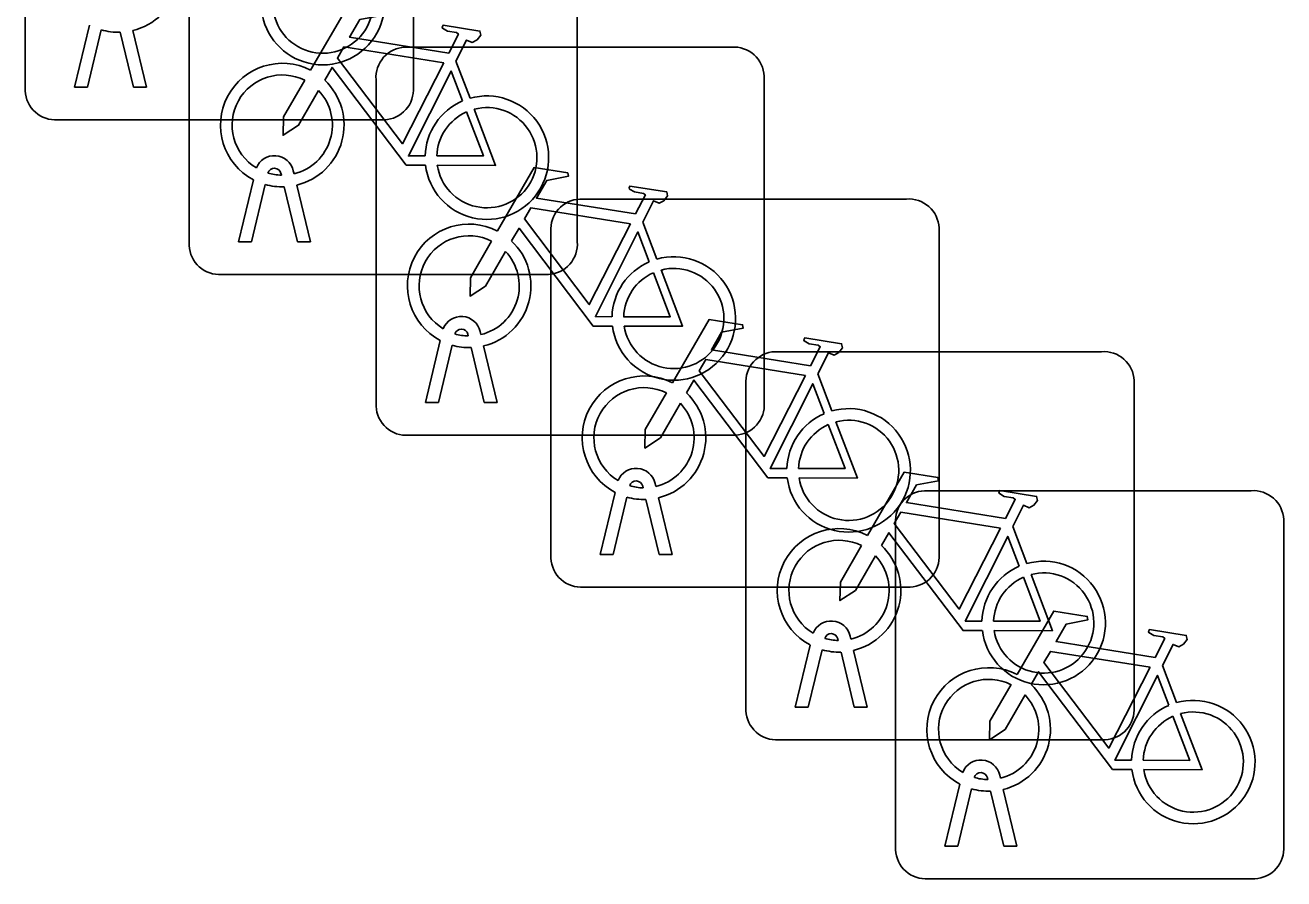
# Model space of a CAD drawing. Extents: x 158474 to 159560, y 388525 to 389605.
# Drawn here: x 158728.008 to 158731.248, y 388823.116 to 388825.314 of the extents above; entities that cross this region are included whole.
import ezdxf

# ---------------------------------------------------------------- set-up
doc = ezdxf.new("R2010")
doc.units = 0
doc.layers.add('IMGEO_Fietsenrek', color=7, linetype='Continuous')

msp = doc.modelspace()

# ---------------------------------------------------------------- linework, layer by layer
at = {"layer": 'IMGEO_Fietsenrek'}
for p, q in [((158728.0085, 388825.1449), (158728.0085, 388825.9858)), ((158728.0085, 388825.9858), (158728.0085, 388825.1449)), ((158729.0075, 388825.9951), (158729.0075, 388825.1542)), ((158729.0075, 388825.1542), (158729.0075, 388825.9951)), ((158728.4305, 388824.7469), (158728.4305, 388825.5878)), ((158728.4305, 388825.5878), (158728.4305, 388824.7469)), ((158729.4295, 388825.5971), (158729.4295, 388824.7562)), ((158729.4295, 388824.7562), (158729.4295, 388825.5971)), ((158728.1355, 388825.1543), (158728.1738, 388825.3143)), ((158728.2042, 388825.3021), (158728.1689, 388825.1543)), ((158728.287, 388825.1543), (158728.2531, 388825.296)), ((158728.2854, 388825.3003), (158728.3204, 388825.1543)), ((158728.9859, 388825.2575), (158729.8268, 388825.2575)), ((158729.8268, 388825.2575), (158728.9859, 388825.2575)), ((158729.1172, 388825.2212), (158729.1535, 388825.126)), ((158728.9115, 388824.3329), (158728.9115, 388825.1738)), ((158728.9115, 388825.1738), (158728.9115, 388824.3329)), ((158729.9105, 388825.1831), (158729.9105, 388824.3422)), ((158729.9105, 388824.3422), (158729.9105, 388825.1831)), ((158728.1689, 388825.1543), (158728.1355, 388825.1543)), ((158728.3204, 388825.1543), (158728.287, 388825.1543)), ((158728.9331, 388825.0705), (158728.0922, 388825.0705)), ((158728.0922, 388825.0705), (158728.9331, 388825.0705)), ((158728.6986, 388824.9394), (158728.7004, 388824.9315)), ((158728.5575, 388824.7563), (158728.5958, 388824.9163)), ((158728.6262, 388824.9041), (158728.5909, 388824.7563)), ((158728.6679, 388824.9279), (158728.6669, 388824.9322)), ((158728.709, 388824.7563), (158728.6751, 388824.898)), ((158728.7074, 388824.9023), (158728.7424, 388824.7563)), ((158729.4359, 388824.8665), (158730.2768, 388824.8665)), ((158730.2768, 388824.8665), (158729.4359, 388824.8665)), ((158729.5982, 388824.8072), (158729.6345, 388824.712)), ((158729.3615, 388823.9419), (158729.3615, 388824.7828)), ((158729.3615, 388824.7828), (158729.3615, 388823.9419)), ((158730.3605, 388824.7921), (158730.3605, 388823.9512)), ((158730.3605, 388823.9512), (158730.3605, 388824.7921)), ((158728.5909, 388824.7563), (158728.5575, 388824.7563)), ((158728.7424, 388824.7563), (158728.709, 388824.7563)), ((158729.3551, 388824.6725), (158728.5142, 388824.6725)), ((158728.5142, 388824.6725), (158729.3551, 388824.6725)), ((158729.1489, 388824.5139), (158729.1479, 388824.5182)), ((158729.1796, 388824.5254), (158729.1814, 388824.5175)), ((158729.0385, 388824.3423), (158729.0768, 388824.5023)), ((158729.1072, 388824.4901), (158729.0719, 388824.3423)), ((158729.19, 388824.3423), (158729.1561, 388824.484)), ((158729.1884, 388824.4883), (158729.2234, 388824.3423)), ((158729.9379, 388824.4735), (158730.7788, 388824.4735)), ((158730.7788, 388824.4735), (158729.9379, 388824.4735)), ((158729.8635, 388823.5489), (158729.8635, 388824.3898)), ((158729.8635, 388824.3898), (158729.8635, 388823.5489)), ((158730.0482, 388824.4162), (158730.0845, 388824.321)), ((158730.8625, 388824.3991), (158730.8625, 388823.5582)), ((158730.8625, 388823.5582), (158730.8625, 388824.3991)), ((158729.0719, 388824.3423), (158729.0385, 388824.3423)), ((158729.2234, 388824.3423), (158729.19, 388824.3423)), ((158729.8361, 388824.2585), (158728.9952, 388824.2585)), ((158728.9952, 388824.2585), (158729.8361, 388824.2585)), ((158729.5989, 388824.1229), (158729.5979, 388824.1272)), ((158729.6296, 388824.1344), (158729.6314, 388824.1265)), ((158729.4885, 388823.9513), (158729.5268, 388824.1113)), ((158729.5572, 388824.0991), (158729.5219, 388823.9513)), ((158729.6384, 388824.0973), (158729.6734, 388823.9513)), ((158730.3229, 388824.1155), (158731.1638, 388824.1155)), ((158731.1638, 388824.1155), (158730.3229, 388824.1155)), ((158729.64, 388823.9513), (158729.6061, 388824.093)), ((158730.2485, 388823.1909), (158730.2485, 388824.0318)), ((158730.2485, 388824.0318), (158730.2485, 388823.1909)), ((158731.2475, 388824.0411), (158731.2475, 388823.2002)), ((158731.2475, 388823.2002), (158731.2475, 388824.0411)), ((158730.5502, 388824.0232), (158730.5865, 388823.928)), ((158729.5219, 388823.9513), (158729.4885, 388823.9513)), ((158729.6734, 388823.9513), (158729.64, 388823.9513)), ((158730.2861, 388823.8675), (158729.4452, 388823.8675)), ((158729.4452, 388823.8675), (158730.2861, 388823.8675)), ((158730.1316, 388823.7414), (158730.1334, 388823.7335)), ((158729.9905, 388823.5583), (158730.0288, 388823.7183)), ((158730.0592, 388823.7061), (158730.0239, 388823.5583)), ((158730.1009, 388823.7299), (158730.0999, 388823.7342)), ((158730.142, 388823.5583), (158730.1081, 388823.7)), ((158730.1404, 388823.7043), (158730.1754, 388823.5583)), ((158730.9352, 388823.6652), (158730.9715, 388823.57)), ((158730.0239, 388823.5583), (158729.9905, 388823.5583)), ((158730.1754, 388823.5583), (158730.142, 388823.5583)), ((158730.7881, 388823.4745), (158729.9472, 388823.4745)), ((158729.9472, 388823.4745), (158730.7881, 388823.4745)), ((158730.5166, 388823.3834), (158730.5184, 388823.3755)), ((158730.3755, 388823.2003), (158730.4138, 388823.3603)), ((158730.4859, 388823.3719), (158730.4849, 388823.3762)), ((158730.4442, 388823.3481), (158730.4089, 388823.2003)), ((158730.527, 388823.2003), (158730.4931, 388823.342)), ((158730.5254, 388823.3463), (158730.5604, 388823.2003)), ((158730.4089, 388823.2003), (158730.3755, 388823.2003)), ((158730.5604, 388823.2003), (158730.527, 388823.2003)), ((158731.1731, 388823.1165), (158730.3322, 388823.1165)), ((158730.3322, 388823.1165), (158731.1731, 388823.1165))]:
    msp.add_line(p, q, dxfattribs=at)
for points in [[(158728.7431, 388825.1982), (158728.8378, 388825.3617), (158728.924, 388825.3479), (158728.9257, 388825.3392), (158728.8696, 388825.3283), (158728.8434, 388825.283), (158729.0986, 388825.2422)], [(158729.0986, 388825.2422), (158729.1236, 388825.291), (158729.1185, 388825.295), (158729.0953, 388825.2987), (158729.0826, 388825.3062), (158729.0816, 388825.3093), (158729.0838, 388825.3139), (158729.1786, 388825.2988), (158729.1809, 388825.2885), (158729.1715, 388825.2761), (158729.1591, 388825.2697), (158729.1446, 388825.2759), (158729.1172, 388825.2212)], [(158729.0857, 388825.217), (158728.8289, 388825.258), (158728.8122, 388825.2292), (158728.9792, 388825.0089), (158729.0857, 388825.217)], [(158729.0388, 388824.9535), (158728.9891, 388824.9536), (158728.7984, 388825.2053), (158728.7794, 388825.1725)], [(158729.1337, 388825.119), (158729.1044, 388825.1958), (158728.995, 388824.9777), (158729.0377, 388824.9776)], [(158728.7638, 388825.1457), (158728.7122, 388825.0565), (158728.6723, 388825.0305), (158728.6735, 388825.078), (158728.728, 388825.1722)], [(158729.1642, 388825.0978), (158729.2192, 388824.9532), (158729.0691, 388824.9535)], [(158729.0677, 388824.9775), (158729.1876, 388824.9773), (158729.1444, 388825.0909)], [(158729.2241, 388824.7842), (158729.3188, 388824.9477), (158729.405, 388824.9339), (158729.4067, 388824.9252), (158729.3506, 388824.9143), (158729.3244, 388824.869), (158729.5796, 388824.8282)], [(158729.5796, 388824.8282), (158729.6046, 388824.877), (158729.5995, 388824.881), (158729.5763, 388824.8847), (158729.5636, 388824.8922), (158729.5626, 388824.8953), (158729.5648, 388824.8999), (158729.6596, 388824.8848), (158729.6619, 388824.8745), (158729.6525, 388824.8621), (158729.6401, 388824.8557), (158729.6256, 388824.8619), (158729.5982, 388824.8072)], [(158729.5667, 388824.803), (158729.3099, 388824.844), (158729.2932, 388824.8152), (158729.4602, 388824.5949), (158729.5667, 388824.803)], [(158729.5198, 388824.5395), (158729.4701, 388824.5396), (158729.2794, 388824.7913), (158729.2604, 388824.7585)], [(158729.6147, 388824.705), (158729.5854, 388824.7818), (158729.476, 388824.5637), (158729.5187, 388824.5636)], [(158729.2448, 388824.7317), (158729.1932, 388824.6425), (158729.1533, 388824.6165), (158729.1545, 388824.664), (158729.209, 388824.7582)], [(158729.5487, 388824.5635), (158729.6686, 388824.5633), (158729.6254, 388824.6769)], [(158729.6452, 388824.6838), (158729.7002, 388824.5392), (158729.5501, 388824.5395)], [(158729.6741, 388824.3932), (158729.7688, 388824.5567), (158729.855, 388824.5429), (158729.8567, 388824.5342), (158729.8006, 388824.5233), (158729.7744, 388824.478), (158730.0296, 388824.4372)], [(158730.0296, 388824.4372), (158730.0546, 388824.486), (158730.0495, 388824.49), (158730.0263, 388824.4937), (158730.0136, 388824.5012), (158730.0126, 388824.5043), (158730.0148, 388824.5089), (158730.1096, 388824.4938), (158730.1119, 388824.4835), (158730.1025, 388824.4711), (158730.0901, 388824.4647), (158730.0756, 388824.4709), (158730.0482, 388824.4162)], [(158730.0167, 388824.412), (158729.7599, 388824.453), (158729.7432, 388824.4242), (158729.9102, 388824.2039), (158730.0167, 388824.412)], [(158729.9698, 388824.1485), (158729.9201, 388824.1486), (158729.7294, 388824.4003), (158729.7104, 388824.3675)], [(158730.0647, 388824.314), (158730.0354, 388824.3908), (158729.926, 388824.1727), (158729.9687, 388824.1726)], [(158729.6948, 388824.3407), (158729.6432, 388824.2515), (158729.6033, 388824.2255), (158729.6045, 388824.273), (158729.659, 388824.3672)], [(158730.0952, 388824.2928), (158730.1502, 388824.1482), (158730.0001, 388824.1485)], [(158729.9987, 388824.1725), (158730.1186, 388824.1723), (158730.0754, 388824.2859)], [(158730.1761, 388824.0002), (158730.2708, 388824.1637), (158730.357, 388824.1499), (158730.3587, 388824.1412), (158730.3026, 388824.1303), (158730.2764, 388824.085), (158730.5316, 388824.0442)], [(158730.5316, 388824.0442), (158730.5566, 388824.093), (158730.5515, 388824.097), (158730.5283, 388824.1007), (158730.5156, 388824.1082), (158730.5146, 388824.1113), (158730.5168, 388824.1159), (158730.6116, 388824.1008), (158730.6139, 388824.0905), (158730.6045, 388824.0781), (158730.5921, 388824.0717), (158730.5776, 388824.0779), (158730.5502, 388824.0232)], [(158730.5187, 388824.019), (158730.2619, 388824.06), (158730.2452, 388824.0312), (158730.4122, 388823.8109), (158730.5187, 388824.019)], [(158730.4718, 388823.7555), (158730.4221, 388823.7556), (158730.2314, 388824.0073), (158730.2124, 388823.9745)], [(158730.5667, 388823.921), (158730.5374, 388823.9978), (158730.428, 388823.7797), (158730.4707, 388823.7796)], [(158730.1968, 388823.9477), (158730.1452, 388823.8585), (158730.1053, 388823.8325), (158730.1065, 388823.88), (158730.161, 388823.9742)], [(158730.5972, 388823.8998), (158730.6522, 388823.7552), (158730.5021, 388823.7555)], [(158730.5007, 388823.7795), (158730.6206, 388823.7793), (158730.5774, 388823.8929)], [(158730.5611, 388823.6422), (158730.6558, 388823.8057), (158730.742, 388823.7919), (158730.7437, 388823.7832), (158730.6876, 388823.7723), (158730.6614, 388823.727), (158730.9166, 388823.6862)], [(158730.9166, 388823.6862), (158730.9416, 388823.735), (158730.9365, 388823.739), (158730.9133, 388823.7427), (158730.9006, 388823.7502), (158730.8996, 388823.7533), (158730.9018, 388823.7579), (158730.9966, 388823.7428), (158730.9989, 388823.7325), (158730.9895, 388823.7201), (158730.9771, 388823.7137), (158730.9626, 388823.7199), (158730.9352, 388823.6652)], [(158730.9037, 388823.661), (158730.6469, 388823.702), (158730.6302, 388823.6732), (158730.7972, 388823.4529), (158730.9037, 388823.661)], [(158730.8568, 388823.3975), (158730.8071, 388823.3976), (158730.6164, 388823.6493), (158730.5974, 388823.6165)], [(158730.5818, 388823.5897), (158730.5302, 388823.5005), (158730.4903, 388823.4745), (158730.4915, 388823.522), (158730.546, 388823.6162)], [(158730.9517, 388823.563), (158730.9224, 388823.6398), (158730.813, 388823.4217), (158730.8557, 388823.4216)], [(158730.8857, 388823.4215), (158731.0056, 388823.4213), (158730.9624, 388823.5349)], [(158730.9822, 388823.5418), (158731.0372, 388823.3972), (158730.8871, 388823.3975)]]:
    msp.add_lwpolyline(points, dxfattribs=at)
for centre, radius, start, end in [((158728.2481, 388825.4549), 0.159, 283.5766, 46.6042), ((158728.7747, 388825.3709), 0.159, 187.0065, 105.7708), ((158728.7747, 388825.3709), 0.129, 188.6715, 104.5883), ((158728.2481, 388825.4549), 0.159, 253.9967, 271.7867), ((158728.9892, 388825.1796), 0.0779, 92.4484, 184.2845), ((158728.9892, 388825.1796), 0.0779, 92.4484, 184.2845), ((158729.8326, 388825.1798), 0.0779, 2.4484, 94.2845), ((158729.8326, 388825.1798), 0.0779, 2.4484, 94.2845), ((158728.6701, 388825.0569), 0.159, 62.6766, 242.1369), ((158728.6701, 388825.0569), 0.129, 63.3192, 238.903), ((158728.6701, 388825.0569), 0.159, 283.5766, 46.6042), ((158728.0864, 388825.1482), 0.0779, 182.4484, 274.2845), ((158728.0864, 388825.1482), 0.0779, 182.4484, 274.2845), ((158728.6701, 388825.0569), 0.129, 283.6043, 43.4302), ((158728.9298, 388825.1484), 0.0779, 272.4484, 4.2845), ((158728.9298, 388825.1484), 0.0779, 272.4484, 4.2845), ((158729.1967, 388824.9729), 0.159, 187.0065, 105.7708), ((158729.1967, 388824.9729), 0.159, 113.3408, 178.3217), ((158729.1967, 388824.9729), 0.129, 188.6715, 104.5883), ((158729.1967, 388824.9729), 0.129, 113.923, 177.9556), ((158728.6499, 388824.9283), 0.0499, 12.8025, 158.6934), ((158728.6499, 388824.9283), 0.0174, 12.8025, 163.4502), ((158728.6701, 388825.0569), 0.159, 253.9967, 271.7867), ((158728.6701, 388825.0569), 0.129, 253.415, 269.0204), ((158729.4392, 388824.7886), 0.0779, 92.4484, 184.2845), ((158729.4392, 388824.7886), 0.0779, 92.4484, 184.2845), ((158730.2826, 388824.7888), 0.0779, 2.4484, 94.2845), ((158730.2826, 388824.7888), 0.0779, 2.4484, 94.2845), ((158729.1511, 388824.6429), 0.159, 62.6766, 242.1369), ((158728.5084, 388824.7502), 0.0779, 182.4484, 274.2845), ((158728.5084, 388824.7502), 0.0779, 182.4484, 274.2845), ((158729.1511, 388824.6429), 0.129, 63.3192, 238.903), ((158729.1511, 388824.6429), 0.159, 283.5766, 46.6042), ((158729.3518, 388824.7504), 0.0779, 272.4484, 4.2845), ((158729.3518, 388824.7504), 0.0779, 272.4484, 4.2845), ((158729.1511, 388824.6429), 0.129, 283.6043, 43.4302), ((158729.6777, 388824.5589), 0.159, 187.0065, 105.7708), ((158729.6777, 388824.5589), 0.159, 113.3408, 178.3217), ((158729.6777, 388824.5589), 0.129, 113.923, 177.9556), ((158729.6777, 388824.5589), 0.129, 188.6715, 104.5883), ((158729.1309, 388824.5143), 0.0499, 12.8025, 158.6934), ((158729.1309, 388824.5143), 0.0174, 12.8025, 163.4502), ((158729.1511, 388824.6429), 0.129, 253.415, 269.0204), ((158729.1511, 388824.6429), 0.159, 253.9967, 271.7867), ((158729.9412, 388824.3956), 0.0779, 92.4484, 184.2845), ((158729.9412, 388824.3956), 0.0779, 92.4484, 184.2845), ((158730.7846, 388824.3958), 0.0779, 2.4484, 94.2845), ((158730.7846, 388824.3958), 0.0779, 2.4484, 94.2845), ((158729.6011, 388824.2519), 0.159, 62.6766, 242.1369), ((158729.6011, 388824.2519), 0.129, 63.3192, 238.903), ((158729.6011, 388824.2519), 0.159, 283.5766, 46.6042), ((158728.9894, 388824.3362), 0.0779, 182.4484, 274.2845), ((158728.9894, 388824.3362), 0.0779, 182.4484, 274.2845), ((158729.6011, 388824.2519), 0.129, 283.6043, 43.4302), ((158729.8328, 388824.3364), 0.0779, 272.4484, 4.2845), ((158729.8328, 388824.3364), 0.0779, 272.4484, 4.2845), ((158730.1277, 388824.1679), 0.159, 187.0065, 105.7708), ((158730.1277, 388824.1679), 0.159, 113.3408, 178.3217), ((158730.1277, 388824.1679), 0.129, 188.6715, 104.5883), ((158730.1277, 388824.1679), 0.129, 113.923, 177.9556), ((158729.5809, 388824.1233), 0.0499, 12.8025, 158.6934), ((158729.5809, 388824.1233), 0.0174, 12.8025, 163.4502), ((158729.6011, 388824.2519), 0.129, 253.415, 269.0204), ((158729.6011, 388824.2519), 0.159, 253.9967, 271.7867), ((158730.3262, 388824.0376), 0.0779, 92.4484, 184.2845), ((158730.3262, 388824.0376), 0.0779, 92.4484, 184.2845), ((158731.1696, 388824.0378), 0.0779, 2.4484, 94.2845), ((158731.1696, 388824.0378), 0.0779, 2.4484, 94.2845), ((158730.1031, 388823.8589), 0.159, 62.6766, 242.1369), ((158730.1031, 388823.8589), 0.129, 63.3192, 238.903), ((158730.1031, 388823.8589), 0.159, 283.5766, 46.6042), ((158729.4394, 388823.9452), 0.0779, 182.4484, 274.2845), ((158729.4394, 388823.9452), 0.0779, 182.4484, 274.2845), ((158730.1031, 388823.8589), 0.129, 283.6043, 43.4302), ((158730.2828, 388823.9454), 0.0779, 272.4484, 4.2845), ((158730.2828, 388823.9454), 0.0779, 272.4484, 4.2845), ((158730.6297, 388823.7749), 0.159, 187.0065, 105.7708), ((158730.6297, 388823.7749), 0.159, 113.3408, 178.3217), ((158730.6297, 388823.7749), 0.129, 188.6715, 104.5883), ((158730.6297, 388823.7749), 0.129, 113.923, 177.9556), ((158730.0829, 388823.7303), 0.0499, 12.8025, 158.6934), ((158730.0829, 388823.7303), 0.0174, 12.8025, 163.4502), ((158730.1031, 388823.8589), 0.159, 253.9967, 271.7867), ((158730.1031, 388823.8589), 0.129, 253.415, 269.0204), ((158730.4881, 388823.5009), 0.159, 62.6766, 242.1369), ((158730.4881, 388823.5009), 0.129, 63.3192, 238.903), ((158730.4881, 388823.5009), 0.159, 283.5766, 46.6042), ((158730.4881, 388823.5009), 0.129, 283.6043, 43.4302), ((158731.0147, 388823.4169), 0.159, 187.0065, 105.7708), ((158729.9414, 388823.5522), 0.0779, 182.4484, 274.2845), ((158729.9414, 388823.5522), 0.0779, 182.4484, 274.2845), ((158730.7848, 388823.5524), 0.0779, 272.4484, 4.2845), ((158730.7848, 388823.5524), 0.0779, 272.4484, 4.2845), ((158731.0147, 388823.4169), 0.159, 113.3408, 178.3217), ((158731.0147, 388823.4169), 0.129, 188.6715, 104.5883), ((158731.0147, 388823.4169), 0.129, 113.923, 177.9556), ((158730.4679, 388823.3723), 0.0499, 12.8025, 158.6934), ((158730.4679, 388823.3723), 0.0174, 12.8025, 163.4502), ((158730.4881, 388823.5009), 0.129, 253.415, 269.0204), ((158730.4881, 388823.5009), 0.159, 253.9967, 271.7867), ((158730.3264, 388823.1942), 0.0779, 182.4484, 274.2845), ((158730.3264, 388823.1942), 0.0779, 182.4484, 274.2845), ((158731.1698, 388823.1944), 0.0779, 272.4484, 4.2845), ((158731.1698, 388823.1944), 0.0779, 272.4484, 4.2845)]:
    msp.add_arc(centre, radius, start, end, dxfattribs=at)

doc.saveas('drawing.dxf')
